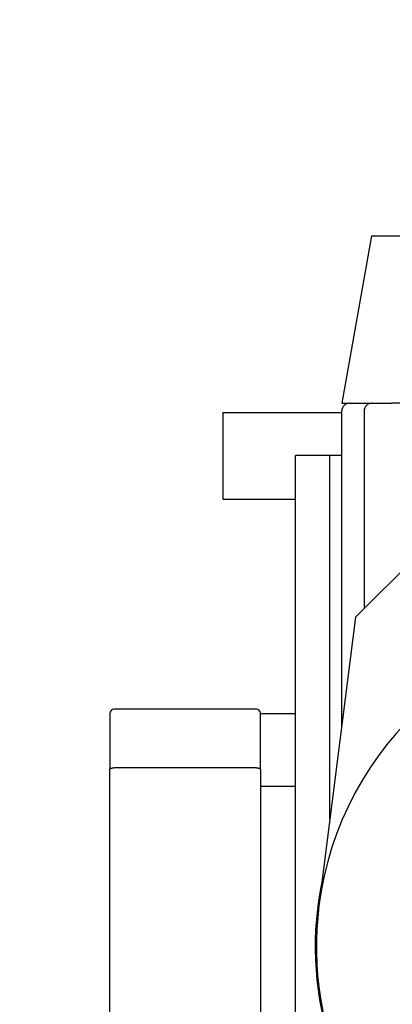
# Model space of a CAD drawing. Header units: inches. Extents: x 24 to 1128, y -58 to 748.
# Tile 315 of 656: x 391.49 to 394.16, y 652 to 659.07. Entities that reach past the tile are written whole.
import ezdxf

# ---------------------------------------------------------------- set-up
doc = ezdxf.new("R2010")
doc.units = ezdxf.units.IN
doc.header["$LTSCALE"] = 32
doc.header["$MEASUREMENT"] = 0
doc.layers.add('Dimension (ANSI)', color=7, linetype='Continuous', lineweight=25)
doc.layers.add('Visible (ANSI)', color=7, linetype='Continuous', lineweight=30)
doc.styles.add('Note Text (ANSI)', font='tahoma.ttf')
doc.dimstyles.new('SB Fraction-16 (ANSI)', dxfattribs={"dimscale": 32, "dimtxt": 0.125, "dimasz": 0.098425, "dimexe": 0.125, "dimexo": 0.0625, "dimgap": 0.031496, "dimtad": 0, "dimtih": 1, "dimtoh": 1, "dimdec": 4, "dimrnd": 1e-08, "dimzin": 0, "dimdsep": 46, "dimlunit": 5, "dimtxsty": 'Note Text (ANSI)', "dimcen": 0.09, "dimdle": 0.393701, "dimclrd": 256, "dimclre": 256, "dimclrt": 256, "dimadec": 0, "dimazin": 3, "dimtfac": 0.96, "dimtofl": 0, "dimtmove": 0, "dimatfit": 3, "dimfxl": 1, "dimfrac": 2, "dimtolj": 1, "dimtzin": 12, "dimlwd": -1, "dimlwe": -1, "dimarcsym": 0})

# ---------------------------------------------------------------- blocks, each defined once
blk = doc.blocks.new('*D19')
at = {"layer": 'Defpoints', "color": 0, "transparency": 16777216}
for p in [(494.2806, 695.4398), (330.5011, 563.4398), (494.2806, 563.4398)]:
    blk.add_point(p, dxfattribs=at)
at = {"layer": 'Dimension (ANSI)', "transparency": 16777216}
for p, q in [((492.2806, 695.4398), (326.5011, 695.4398)), ((330.5011, 692.2902), (330.5011, 632.5309)), ((330.5011, 566.5894), (330.5011, 626.3486)), ((492.2806, 563.4398), (326.5011, 563.4398))]:
    blk.add_line(p, q, dxfattribs=at)
for points in [[(329.9762, 692.2902), (331.026, 692.2902), (330.5011, 695.4398)], [(329.9762, 566.5894), (331.026, 566.5894), (330.5011, 563.4398)]]:
    blk.add_solid(points, dxfattribs=at)
at = {"layer": 'Dimension (ANSI)', "transparency": 16777216, "insert": (326.4205, 631.5231), "char_height": 4, "attachment_point": 1, "style": 'Note Text (ANSI)'}
blk.add_mtext('\\A1;132', dxfattribs=at)

msp = doc.modelspace()

# ---------------------------------------------------------------- linework, layer by layer
at = {"layer": 'Visible (ANSI)'}
for p, q in [((394.00551, 657.51578), (393.79374, 656.31478)), ((394.00551, 657.51578), (394.59321, 657.51578)), ((393.79374, 656.31478), (394.00874, 656.31478)), ((393.79374, 654.00422), (393.79374, 656.25978)), ((393.95374, 656.25978), (393.95374, 654.84178)), ((394.00874, 656.31478), (394.15074, 656.31478)), ((394.81933, 656.31478), (394.15074, 656.31478)), ((392.94174, 656.24728), (393.79374, 656.24728)), ((392.94174, 656.24728), (392.94174, 655.62728)), ((395.15424, 656.04228), (393.89174, 654.77978)), ((393.70899, 655.94078), (393.46174, 655.94078)), ((393.46174, 653.56928), (393.46174, 655.94078)), ((393.79374, 655.94078), (393.70899, 655.94078)), ((393.70899, 653.33353), (393.70899, 655.94078)), ((392.94174, 655.62728), (393.46174, 655.62728)), ((393.89174, 654.77978), (393.63013, 652.70938)), ((392.13174, 654.08928), (392.13174, 653.68851)), ((393.18174, 654.11928), (392.16174, 654.11928)), ((393.21173, 654.09028), (393.46174, 654.09028)), ((393.21174, 653.68851), (393.21174, 654.08928)), ((392.13174, 650.60005), (392.13174, 653.68851)), ((393.18174, 653.69928), (392.16174, 653.69928)), ((393.21174, 653.68851), (393.21174, 650.60005)), ((393.21174, 653.56928), (393.46174, 653.56928)), ((393.46174, 653.53928), (393.46174, 653.56928)), ((393.46174, 651.29928), (393.46174, 653.53928))]:
    msp.add_line(p, q, dxfattribs=at)
for centre, radius, start, end in [((393.84874, 656.25978), 0.055, 90, 180), ((394.00874, 656.25978), 0.055, 90, 180), ((395.94174, 652.41728), 2.33, 7.201787, 172.798213), ((392.16174, 654.08928), 0.03, 90, 180), ((393.18174, 654.08928), 0.03, 0, 90), ((395.94174, 652.41728), 2.33837, 167.950185, 225), ((395.94174, 652.41728), 2.33, 172.798213, 7.201787)]:
    msp.add_arc(centre, radius, start, end, dxfattribs=at)
for points, knots in [([(392.13174, 653.68851), (392.13174, 653.68932), (392.13199, 653.69013), (392.1325, 653.69092), (392.13298, 653.69169), (392.1337, 653.69244), (392.13465, 653.69315), (392.1363, 653.6944), (392.13862, 653.69553), (392.14153, 653.69648), (392.14426, 653.69737), (392.14746, 653.69809), (392.15098, 653.69857), (392.1544, 653.69904), (392.15805, 653.69928), (392.16174, 653.69928)], [-0.00041533, -0.00041533, -0.00041533, -0.00041533, 0.01775069, 0.01775069, 0.01775069, 0.03540208, 0.03540208, 0.03540208, 0.06624528, 0.06624528, 0.06624528, 0.09529323, 0.09529323, 0.09529323, 0.12349349, 0.12349349, 0.12349349, 0.12349349]), ([(393.18174, 653.69928), (393.18544, 653.69928), (393.18908, 653.69904), (393.1925, 653.69857), (393.19603, 653.69809), (393.19923, 653.69737), (393.20196, 653.69648), (393.20487, 653.69553), (393.20719, 653.6944), (393.20884, 653.69315), (393.20979, 653.69244), (393.21051, 653.69169), (393.21099, 653.69092), (393.21149, 653.69013), (393.21174, 653.68932), (393.21174, 653.68851)], [0.12349349, 0.12349349, 0.12349349, 0.12349349, 0.15169375, 0.15169375, 0.15169375, 0.1807417, 0.1807417, 0.1807417, 0.2115849, 0.2115849, 0.2115849, 0.22923629, 0.22923629, 0.22923629, 0.24740231, 0.24740231, 0.24740231, 0.24740231])]:
    msp.add_open_spline(points, degree=3, knots=knots, dxfattribs=at)

# ---------------------------------------------------------------- dimensions: what is measured, and where the dimension line sits
at = {"layer": 'Dimension (ANSI)'}
dim = msp.add_linear_dim(base=(330.50111, 563.43978), p1=(494.28063, 695.43978), p2=(494.28063, 563.43978), angle=90, dimstyle='SB Fraction-16 (ANSI)', override={"dimgap": 0.031496, "dimdec": 4, "dimtol": 0, "dimlim": 0, "dimtp": 0, "dimtm": 0, "dimtdec": 2, "dimatfit": 1}, dxfattribs=at)
dim.commit()
dim.dimension.update_dxf_attribs({"geometry": '*D19', "text_midpoint": (330.50111, 629.43978), "dimtype": 160})

doc.saveas('drawing.dxf')
